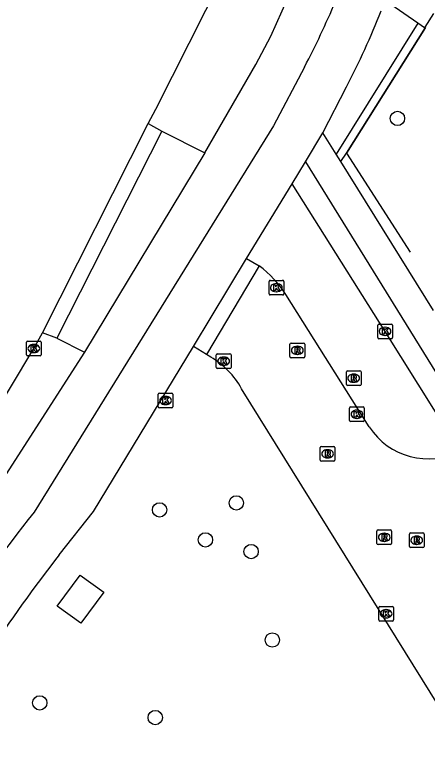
# Model space of a CAD drawing. Extents: x 159280 to 160375, y 384531 to 385872.
# Drawn here: x 159391.38 to 159419.51, y 385429.84 to 385479.83 of the extents above; entities that cross this region are included whole.
import ezdxf

# ---------------------------------------------------------------- set-up
doc = ezdxf.new("R2010")
doc.units = 0
for name, color, linetype in [('IMGEO_Boom', 7, 'Continuous'), ('IMGEO_Fietspad_open', 7, 'Continuous'), ('IMGEO_Geluidsscherm', 7, 'Continuous'), ('IMGEO_Groenvoorziening', 7, 'Continuous'), ('IMGEO_Haag', 7, 'Continuous'), ('IMGEO_Kolk', 7, 'Continuous'), ('IMGEO_Lage_trafo', 7, 'Continuous'), ('IMGEO_Rijbaan_lokaal_gesloten', 7, 'Continuous'), ('IMGEO_Rijbaan_lokaal_open', 7, 'Continuous'), ('IMGEO_Rioolput', 7, 'Continuous'), ('IMGEO_Voetpad_open', 7, 'Continuous')]:
    doc.layers.add(name, color=color, linetype=linetype)

msp = doc.modelspace()

# ---------------------------------------------------------------- linework, layer by layer
at = {"layer": 'IMGEO_Boom'}
for centre in [(159417.476, 385472.753), (159406.495, 385446.514), (159401.257, 385446.041), (159404.386, 385443.995), (159407.502, 385443.194), (159408.945, 385437.157), (159393.092, 385432.871), (159400.963, 385431.866)]:
    msp.add_circle(centre, 0.489, dxfattribs=at)
at = {"layer": 'IMGEO_Fietspad_open'}
for points in [[(159404.34, 385470.411), (159407.824, 385476.434), (159408.836, 385478.365), (159411.158, 385483.569)], [(159411.143, 385476.26), (159409.019, 385472.238), (159392.705, 385445.892)], [(159396.139, 385456.804), (159390.578, 385448.128)]]:
    msp.add_lwpolyline(points, dxfattribs=at)
for centre, radius, start, end in [((159354.264, 385505.819), 64.101, 332.54001, 336.94891), ((159471.914, 385383.045), 101.113, 141.57, 147.38193)]:
    msp.add_arc(centre, radius, start, end, dxfattribs=at)
at = {"layer": 'IMGEO_Geluidsscherm'}
for points in [[(159419.388, 385478.962), (159413.993, 385470.377)], [(159413.993, 385470.377), (159418.332, 385463.628)]]:
    msp.add_lwpolyline(points, dxfattribs=at)
at = {"layer": 'IMGEO_Groenvoorziening'}
msp.add_lwpolyline([(159421.772, 385450.057), (159419.947, 385452.903), (159416.631, 385458.221), (159410.299, 385468.29)], dxfattribs=at)
at = {"layer": 'IMGEO_Haag'}
for points in [[(159418.857, 385479.255), (159413.306, 385470.315)], [(159413.622, 385469.807), (159413.993, 385470.377), (159419.388, 385478.962), (159419.349, 385478.986)]]:
    msp.add_lwpolyline(points, dxfattribs=at)
at = {"layer": 'IMGEO_Kolk'}
for p, q in [((159408.719, 385460.777), (159408.719, 385461.629)), ((159408.794, 385461.703), (159409.646, 385461.703)), ((159409.207, 385461.483), (159409.232, 385461.483)), ((159409.72, 385461.629), (159409.72, 385460.777)), ((159409.23, 385460.923), (159409.205, 385460.923)), ((159409.646, 385460.703), (159408.794, 385460.703)), ((159416.131, 385457.796), (159416.131, 385458.648)), ((159416.206, 385458.722), (159417.058, 385458.722)), ((159416.619, 385458.502), (159416.644, 385458.502)), ((159417.132, 385458.648), (159417.132, 385457.796)), ((159416.642, 385457.942), (159416.617, 385457.942)), ((159392.185, 385456.628), (159392.185, 385457.48)), ((159392.26, 385457.554), (159393.112, 385457.554)), ((159393.186, 385457.48), (159393.186, 385456.628)), ((159417.058, 385457.722), (159416.206, 385457.722)), ((159392.673, 385457.334), (159392.698, 385457.334)), ((159393.112, 385456.554), (159392.26, 385456.554)), ((159392.696, 385456.774), (159392.671, 385456.774)), ((159405.128, 385455.763), (159405.128, 385456.615)), ((159405.203, 385456.689), (159406.055, 385456.689)), ((159405.616, 385456.469), (159405.641, 385456.469)), ((159406.129, 385456.615), (159406.129, 385455.763)), ((159405.639, 385455.909), (159405.614, 385455.909)), ((159406.055, 385455.689), (159405.203, 385455.689)), ((159401.168, 385453.076), (159401.168, 385453.928)), ((159401.243, 385454.002), (159402.095, 385454.002)), ((159402.169, 385453.928), (159402.169, 385453.076)), ((159401.656, 385453.782), (159401.681, 385453.782)), ((159402.095, 385453.002), (159401.243, 385453.002)), ((159401.679, 385453.222), (159401.654, 385453.222)), ((159414.208, 385452.138), (159414.208, 385452.99)), ((159414.283, 385453.064), (159415.135, 385453.064)), ((159415.209, 385452.99), (159415.209, 385452.138)), ((159414.696, 385452.844), (159414.721, 385452.844)), ((159415.135, 385452.064), (159414.283, 385452.064)), ((159414.719, 385452.284), (159414.694, 385452.284)), ((159416.278, 385439.453), (159417.13, 385439.453)), ((159416.203, 385438.527), (159416.203, 385439.379)), ((159416.691, 385439.233), (159416.716, 385439.233)), ((159417.204, 385439.379), (159417.204, 385438.527)), ((159417.13, 385438.453), (159416.278, 385438.453)), ((159416.714, 385438.673), (159416.689, 385438.673))]:
    msp.add_line(p, q, dxfattribs=at)
for points in [[(159408.719, 385460.777), (159408.719, 385461.629)], [(159408.794, 385461.703), (159409.646, 385461.703)], [(159409.04, 385461.403), (159409.163, 385461.403), (159409.163, 385461.252), (159409.293, 385461.403), (159409.457, 385461.403), (159409.311, 385461.252), (159409.464, 385461.003), (159409.312, 385461.003), (159409.227, 385461.167), (159409.163, 385461.1), (159409.163, 385461.003), (159409.04, 385461.003), (159409.04, 385461.403)], [(159409.72, 385461.629), (159409.72, 385460.777)], [(159409.646, 385460.703), (159408.794, 385460.703)], [(159416.131, 385457.796), (159416.131, 385458.648)], [(159416.206, 385458.722), (159417.058, 385458.722)], [(159416.452, 385458.422), (159416.575, 385458.422), (159416.575, 385458.271), (159416.705, 385458.422), (159416.869, 385458.422), (159416.723, 385458.271), (159416.876, 385458.022), (159416.724, 385458.022), (159416.639, 385458.186), (159416.575, 385458.119), (159416.575, 385458.022), (159416.452, 385458.022), (159416.452, 385458.422)], [(159417.132, 385458.648), (159417.132, 385457.796)], [(159392.185, 385456.628), (159392.185, 385457.48)], [(159392.26, 385457.554), (159393.112, 385457.554)], [(159393.186, 385457.48), (159393.186, 385456.628)], [(159417.058, 385457.722), (159416.206, 385457.722)], [(159392.506, 385457.254), (159392.629, 385457.254), (159392.629, 385457.103), (159392.759, 385457.254), (159392.923, 385457.254), (159392.777, 385457.103), (159392.93, 385456.854), (159392.778, 385456.854), (159392.693, 385457.018), (159392.629, 385456.951), (159392.629, 385456.854), (159392.506, 385456.854), (159392.506, 385457.254)], [(159393.112, 385456.554), (159392.26, 385456.554)], [(159405.128, 385455.763), (159405.128, 385456.615)], [(159405.203, 385456.689), (159406.055, 385456.689)], [(159405.449, 385456.389), (159405.572, 385456.389), (159405.572, 385456.238), (159405.702, 385456.389), (159405.866, 385456.389), (159405.72, 385456.238), (159405.873, 385455.989), (159405.721, 385455.989), (159405.636, 385456.153), (159405.572, 385456.086), (159405.572, 385455.989), (159405.449, 385455.989), (159405.449, 385456.389)], [(159406.129, 385456.615), (159406.129, 385455.763)], [(159406.055, 385455.689), (159405.203, 385455.689)], [(159401.168, 385453.076), (159401.168, 385453.928)], [(159401.243, 385454.002), (159402.095, 385454.002)], [(159402.169, 385453.928), (159402.169, 385453.076)], [(159401.489, 385453.702), (159401.612, 385453.702), (159401.612, 385453.551), (159401.742, 385453.702), (159401.906, 385453.702), (159401.76, 385453.551), (159401.913, 385453.302), (159401.761, 385453.302), (159401.676, 385453.466), (159401.612, 385453.399), (159401.612, 385453.302), (159401.489, 385453.302), (159401.489, 385453.702)], [(159402.095, 385453.002), (159401.243, 385453.002)], [(159414.208, 385452.138), (159414.208, 385452.99)], [(159414.283, 385453.064), (159415.135, 385453.064)], [(159415.209, 385452.99), (159415.209, 385452.138)], [(159414.529, 385452.764), (159414.652, 385452.764), (159414.652, 385452.613), (159414.782, 385452.764), (159414.946, 385452.764), (159414.8, 385452.613), (159414.953, 385452.364), (159414.801, 385452.364), (159414.716, 385452.528), (159414.652, 385452.461), (159414.652, 385452.364), (159414.529, 385452.364), (159414.529, 385452.764)], [(159415.135, 385452.064), (159414.283, 385452.064)], [(159416.278, 385439.453), (159417.13, 385439.453)], [(159416.203, 385438.527), (159416.203, 385439.379)], [(159416.524, 385439.153), (159416.647, 385439.153), (159416.647, 385439.002), (159416.777, 385439.153), (159416.941, 385439.153), (159416.795, 385439.002), (159416.948, 385438.753), (159416.796, 385438.753), (159416.711, 385438.917), (159416.647, 385438.85), (159416.647, 385438.753), (159416.524, 385438.753), (159416.524, 385439.153)], [(159417.204, 385439.379), (159417.204, 385438.527)], [(159417.13, 385438.453), (159416.278, 385438.453)]]:
    msp.add_lwpolyline(points, dxfattribs=at)
for centre, start, end in [((159408.796, 385461.627), 91.552, 178.448), ((159408.796, 385461.627), 91.552, 178.448), ((159409.644, 385461.627), 1.552, 88.448), ((159409.644, 385461.627), 1.552, 88.448), ((159408.796, 385460.779), 181.552, 268.448), ((159408.796, 385460.779), 181.552, 268.448), ((159409.644, 385460.779), 271.552, 358.448), ((159409.644, 385460.779), 271.552, 358.448), ((159416.208, 385458.646), 91.552, 178.448), ((159416.208, 385458.646), 91.552, 178.448), ((159417.056, 385458.646), 1.552, 88.448), ((159417.056, 385458.646), 1.552, 88.448), ((159392.262, 385457.478), 91.552, 178.448), ((159392.262, 385457.478), 91.552, 178.448), ((159393.11, 385457.478), 1.552, 88.448), ((159393.11, 385457.478), 1.552, 88.448), ((159416.208, 385457.798), 181.552, 268.448), ((159416.208, 385457.798), 181.552, 268.448), ((159417.056, 385457.798), 271.552, 358.448), ((159417.056, 385457.798), 271.552, 358.448), ((159392.262, 385456.63), 181.552, 268.448), ((159392.262, 385456.63), 181.552, 268.448), ((159393.11, 385456.63), 271.552, 358.448), ((159393.11, 385456.63), 271.552, 358.448), ((159405.205, 385456.613), 91.552, 178.448), ((159405.205, 385456.613), 91.552, 178.448), ((159406.053, 385456.613), 1.552, 88.448), ((159406.053, 385456.613), 1.552, 88.448), ((159405.205, 385455.765), 181.552, 268.448), ((159405.205, 385455.765), 181.552, 268.448), ((159406.053, 385455.765), 271.552, 358.448), ((159406.053, 385455.765), 271.552, 358.448), ((159401.245, 385453.926), 91.552, 178.448), ((159401.245, 385453.926), 91.552, 178.448), ((159402.093, 385453.926), 1.552, 88.448), ((159402.093, 385453.926), 1.552, 88.448), ((159401.245, 385453.078), 181.552, 268.448), ((159401.245, 385453.078), 181.552, 268.448), ((159402.093, 385453.078), 271.552, 358.448), ((159402.093, 385453.078), 271.552, 358.448), ((159414.285, 385452.988), 91.552, 178.448), ((159414.285, 385452.988), 91.552, 178.448), ((159415.133, 385452.988), 1.552, 88.448), ((159415.133, 385452.988), 1.552, 88.448), ((159414.285, 385452.14), 181.552, 268.448), ((159414.285, 385452.14), 181.552, 268.448), ((159415.133, 385452.14), 271.552, 358.448), ((159415.133, 385452.14), 271.552, 358.448), ((159416.28, 385439.377), 91.552, 178.448), ((159416.28, 385439.377), 91.552, 178.448), ((159417.128, 385439.377), 1.552, 88.448), ((159417.128, 385439.377), 1.552, 88.448), ((159416.28, 385438.529), 181.552, 268.448), ((159416.28, 385438.529), 181.552, 268.448), ((159417.128, 385438.529), 271.552, 358.448), ((159417.128, 385438.529), 271.552, 358.448)]:
    msp.add_arc(centre, 0.0765, start, end, dxfattribs=at)
for centre, major_axis, ratio, start_param, end_param in [((159409.206, 385461.203), (-0.387, 0.002), 0.722429, 4.712389, 7.853982), ((159409.231, 385461.203), (-0.39, 0.002), 0.717154, 1.570796, 4.712389), ((159416.618, 385458.222), (-0.387, 0.002), 0.722429, 4.712389, 7.853982), ((159416.643, 385458.222), (-0.39, 0.002), 0.717154, 1.570796, 4.712389), ((159392.672, 385457.054), (-0.387, 0.002), 0.722429, 4.712389, 7.853982), ((159392.697, 385457.054), (-0.39, 0.002), 0.717154, 1.570796, 4.712389), ((159405.615, 385456.189), (-0.387, 0.002), 0.722429, 4.712389, 7.853982), ((159405.64, 385456.189), (-0.39, 0.002), 0.717154, 1.570796, 4.712389), ((159401.655, 385453.502), (-0.387, 0.002), 0.722429, 4.712389, 7.853982), ((159401.68, 385453.502), (-0.39, 0.002), 0.717154, 1.570796, 4.712389), ((159414.695, 385452.564), (-0.387, 0.002), 0.722429, 4.712389, 7.853982), ((159414.72, 385452.564), (-0.39, 0.002), 0.717154, 1.570796, 4.712389), ((159416.69, 385438.953), (-0.387, 0.002), 0.722429, 4.712389, 7.853982), ((159416.715, 385438.953), (-0.39, 0.002), 0.717154, 1.570796, 4.712389)]:
    msp.add_ellipse(centre, major_axis=major_axis, ratio=ratio, start_param=start_param, end_param=end_param, dxfattribs=at)
at = {"layer": 'IMGEO_Lage_trafo'}
msp.add_lwpolyline([(159394.286, 385439.479), (159395.846, 385441.593), (159397.449, 385440.417), (159395.901, 385438.298), (159394.286, 385439.479)], dxfattribs=at)
at = {"layer": 'IMGEO_Rijbaan_lokaal_gesloten'}
for points in [[(159400.493, 385472.395), (159400.999, 385473.388), (159405.557, 385482.402), (159407.626, 385486.571), (159408.368, 385488.112), (159414.82, 385498.572), (159415.709, 385500), (159426.204, 385516.86), (159436.524, 385533.454), (159446.826, 385550.083), (159449.482, 385554.654), (159454.274, 385562.551), (159470.016, 385589.487), (159488.824, 385621.066), (159498.816, 385637.769)], [(159393.274, 385458.12), (159400.493, 385472.395)], [(159403.563, 385457.192), (159407.193, 385463.195)], [(159407.193, 385463.195), (159408.048, 385462.691)], [(159408.048, 385462.691), (159404.449, 385456.65)], [(159349.95, 385364.725), (159352.204, 385377.146), (159353.636, 385383.368), (159356.45, 385392.433), (159358.398, 385397.523), (159363.358, 385408.313), (159363.446, 385408.516), (159364.182, 385409.813), (159365.614, 385411.968), (159366.859, 385413.556), (159367.929, 385415.032), (159368.555, 385416.047), (159375.26, 385427.49), (159384.67, 385443.453), (159385.26, 385444.65), (159386.23, 385446.292), (159392.686, 385457.054), (159393.274, 385458.12)], [(159404.449, 385456.65), (159403.563, 385457.192)]]:
    msp.add_lwpolyline(points, dxfattribs=at)
at = {"layer": 'IMGEO_Rijbaan_lokaal_open'}
for points in [[(159400.493, 385472.395), (159401.413, 385471.873)], [(159401.413, 385471.873), (159394.254, 385457.751)], [(159401.413, 385471.873), (159404.34, 385470.411)], [(159404.34, 385470.411), (159396.139, 385456.804)], [(159415.541, 385451.7), (159409.873, 385460.729)], [(159394.254, 385457.751), (159393.274, 385458.12)], [(159394.254, 385457.751), (159396.139, 385456.804)], [(159404.742, 385456.467), (159404.449, 385456.65)], [(159436.318, 385406.853), (159425.611, 385424.096), (159406.852, 385454.306)]]:
    msp.add_lwpolyline(points, dxfattribs=at)
for centre, radius, start, end in [((159403.318, 385456.462), 7.822, 33.0653, 52.791), ((159401.87, 385451.552), 5.693, 28.9333, 59.6984), ((159419.577, 385454.37), 4.839, 213.4867, 296.97)]:
    msp.add_arc(centre, radius, start, end, dxfattribs=at)
at = {"layer": 'IMGEO_Rioolput'}
for p, q in [((159410.224, 385457.426), (159411.076, 385457.426)), ((159410.149, 385456.5), (159410.149, 385457.352)), ((159410.637, 385457.206), (159410.662, 385457.206)), ((159411.15, 385457.352), (159411.15, 385456.5)), ((159411.076, 385456.426), (159410.224, 385456.426)), ((159410.66, 385456.646), (159410.635, 385456.646)), ((159413.99, 385454.597), (159413.99, 385455.449)), ((159414.065, 385455.523), (159414.917, 385455.523)), ((159414.991, 385455.449), (159414.991, 385454.597)), ((159414.478, 385455.303), (159414.503, 385455.303)), ((159414.917, 385454.523), (159414.065, 385454.523)), ((159414.501, 385454.743), (159414.476, 385454.743)), ((159412.213, 385449.441), (159412.213, 385450.293)), ((159412.288, 385450.367), (159413.14, 385450.367)), ((159412.701, 385450.147), (159412.726, 385450.147)), ((159413.214, 385450.293), (159413.214, 385449.441)), ((159412.724, 385449.587), (159412.699, 385449.587)), ((159413.14, 385449.367), (159412.288, 385449.367)), ((159416.077, 385443.742), (159416.077, 385444.594)), ((159416.152, 385444.668), (159417.004, 385444.668)), ((159416.565, 385444.448), (159416.59, 385444.448)), ((159417.078, 385444.594), (159417.078, 385443.742)), ((159418.285, 385443.541), (159418.285, 385444.393)), ((159418.36, 385444.467), (159419.212, 385444.467)), ((159419.286, 385444.393), (159419.286, 385443.541)), ((159416.588, 385443.888), (159416.563, 385443.888)), ((159418.773, 385444.247), (159418.798, 385444.247)), ((159417.004, 385443.668), (159416.152, 385443.668)), ((159419.212, 385443.467), (159418.36, 385443.467)), ((159418.796, 385443.687), (159418.771, 385443.687))]:
    msp.add_line(p, q, dxfattribs=at)
for points in [[(159410.224, 385457.426), (159411.076, 385457.426)], [(159410.149, 385456.5), (159410.149, 385457.352)], [(159410.738, 385457.124), (159410.486, 385457.126), (159410.486, 385456.726)], [(159410.486, 385456.726), (159410.61, 385456.726), (159410.61, 385456.888), (159410.621, 385456.888)], [(159410.664, 385457.045), (159410.61, 385457.045), (159410.61, 385456.964)], [(159410.61, 385456.964), (159410.662, 385456.964)], [(159411.15, 385457.352), (159411.15, 385456.5)], [(159411.076, 385456.426), (159410.224, 385456.426)], [(159410.668, 385456.859), (159410.739, 385456.726), (159410.879, 385456.726), (159410.814, 385456.852)], [(159413.99, 385454.597), (159413.99, 385455.449)], [(159414.065, 385455.523), (159414.917, 385455.523)], [(159414.991, 385455.449), (159414.991, 385454.597)], [(159414.579, 385455.221), (159414.327, 385455.223), (159414.327, 385454.823)], [(159414.327, 385454.823), (159414.451, 385454.823), (159414.451, 385454.985), (159414.462, 385454.985)], [(159414.505, 385455.142), (159414.451, 385455.142), (159414.451, 385455.061)], [(159414.451, 385455.061), (159414.503, 385455.061)], [(159414.509, 385454.956), (159414.58, 385454.823), (159414.72, 385454.823), (159414.655, 385454.949)], [(159414.917, 385454.523), (159414.065, 385454.523)], [(159412.213, 385449.441), (159412.213, 385450.293)], [(159412.288, 385450.367), (159413.14, 385450.367)], [(159412.802, 385450.065), (159412.55, 385450.067), (159412.55, 385449.667)], [(159412.728, 385449.986), (159412.674, 385449.986), (159412.674, 385449.905)], [(159412.674, 385449.905), (159412.726, 385449.905)], [(159413.214, 385450.293), (159413.214, 385449.441)], [(159412.55, 385449.667), (159412.674, 385449.667), (159412.674, 385449.829), (159412.685, 385449.829)], [(159412.732, 385449.8), (159412.803, 385449.667), (159412.943, 385449.667), (159412.878, 385449.793)], [(159413.14, 385449.367), (159412.288, 385449.367)], [(159416.077, 385443.742), (159416.077, 385444.594)], [(159416.152, 385444.668), (159417.004, 385444.668)], [(159417.078, 385444.594), (159417.078, 385443.742)], [(159418.285, 385443.541), (159418.285, 385444.393)], [(159418.36, 385444.467), (159419.212, 385444.467)], [(159419.286, 385444.393), (159419.286, 385443.541)], [(159416.666, 385444.366), (159416.414, 385444.368), (159416.414, 385443.968)], [(159416.414, 385443.968), (159416.538, 385443.968), (159416.538, 385444.13), (159416.549, 385444.13)], [(159416.592, 385444.287), (159416.538, 385444.287), (159416.538, 385444.206)], [(159416.538, 385444.206), (159416.59, 385444.206)], [(159416.596, 385444.101), (159416.667, 385443.968), (159416.807, 385443.968), (159416.742, 385444.094)], [(159418.874, 385444.165), (159418.622, 385444.167), (159418.622, 385443.767)], [(159418.622, 385443.767), (159418.746, 385443.767), (159418.746, 385443.929), (159418.757, 385443.929)], [(159418.8, 385444.086), (159418.746, 385444.086), (159418.746, 385444.005)], [(159418.746, 385444.005), (159418.798, 385444.005)], [(159418.804, 385443.9), (159418.875, 385443.767), (159419.015, 385443.767), (159418.95, 385443.893)], [(159417.004, 385443.668), (159416.152, 385443.668)], [(159419.212, 385443.467), (159418.36, 385443.467)]]:
    msp.add_lwpolyline(points, dxfattribs=at)
for centre, radius, start, end in [((159410.226, 385457.35), 0.0765, 91.552, 178.448), ((159410.226, 385457.35), 0.0765, 91.552, 178.448), ((159411.074, 385457.35), 0.0765, 1.552, 88.448), ((159411.074, 385457.35), 0.0765, 1.552, 88.448), ((159410.62, 385456.835), 0.0533, 26.0293, 88.6989), ((159410.646, 385457.153), 0.19, 274.7715, 282.9687), ((159410.67, 385456.949), 0.0964, 77.0061, 93.1865), ((159410.684, 385457.006), 0.0378, 276.6634, 79.6772), ((159410.737, 385457.014), 0.109, 350.3612, 89.416), ((159410.735, 385457.014), 0.112, 277.5842, 350.9817), ((159410.719, 385456.799), 0.108, 29.5134, 73.7905), ((159410.226, 385456.502), 0.0765, 181.552, 268.448), ((159410.226, 385456.502), 0.0765, 181.552, 268.448), ((159411.074, 385456.502), 0.0765, 271.552, 358.448), ((159411.074, 385456.502), 0.0765, 271.552, 358.448), ((159414.067, 385455.447), 0.0765, 91.552, 178.448), ((159414.067, 385455.447), 0.0765, 91.552, 178.448), ((159414.915, 385455.447), 0.0765, 1.552, 88.448), ((159414.915, 385455.447), 0.0765, 1.552, 88.448), ((159414.461, 385454.932), 0.0533, 26.0293, 88.6989), ((159414.487, 385455.25), 0.19, 274.7715, 282.9687), ((159414.511, 385455.046), 0.0964, 77.0061, 93.1865), ((159414.525, 385455.103), 0.0378, 276.6634, 79.6772), ((159414.578, 385455.111), 0.109, 350.3612, 89.416), ((159414.576, 385455.111), 0.112, 277.5842, 350.9817), ((159414.56, 385454.896), 0.108, 29.5134, 73.7905), ((159414.067, 385454.599), 0.0765, 181.552, 268.448), ((159414.067, 385454.599), 0.0765, 181.552, 268.448), ((159414.915, 385454.599), 0.0765, 271.552, 358.448), ((159414.915, 385454.599), 0.0765, 271.552, 358.448), ((159412.29, 385450.291), 0.0765, 91.552, 178.448), ((159412.29, 385450.291), 0.0765, 91.552, 178.448), ((159412.71, 385450.094), 0.19, 274.7715, 282.9687), ((159412.734, 385449.89), 0.0964, 77.0061, 93.1865), ((159412.748, 385449.947), 0.0378, 276.6634, 79.6772), ((159412.801, 385449.955), 0.109, 350.3612, 89.416), ((159412.799, 385449.955), 0.112, 277.5842, 350.9817), ((159413.138, 385450.291), 0.0765, 1.552, 88.448), ((159413.138, 385450.291), 0.0765, 1.552, 88.448), ((159412.29, 385449.443), 0.0765, 181.552, 268.448), ((159412.29, 385449.443), 0.0765, 181.552, 268.448), ((159412.684, 385449.776), 0.0533, 26.0293, 88.6989), ((159412.783, 385449.74), 0.108, 29.5134, 73.7905), ((159413.138, 385449.443), 0.0765, 271.552, 358.448), ((159413.138, 385449.443), 0.0765, 271.552, 358.448), ((159416.154, 385444.592), 0.0765, 91.552, 178.448), ((159416.154, 385444.592), 0.0765, 91.552, 178.448), ((159417.002, 385444.592), 0.0765, 1.552, 88.448), ((159417.002, 385444.592), 0.0765, 1.552, 88.448), ((159418.362, 385444.391), 0.0765, 91.552, 178.448), ((159418.362, 385444.391), 0.0765, 91.552, 178.448), ((159419.21, 385444.391), 0.0765, 1.552, 88.448), ((159419.21, 385444.391), 0.0765, 1.552, 88.448), ((159416.548, 385444.077), 0.0533, 26.0293, 88.6989), ((159416.574, 385444.395), 0.19, 274.7715, 282.9687), ((159416.598, 385444.191), 0.0964, 77.0061, 93.1865), ((159416.612, 385444.248), 0.0378, 276.6634, 79.6772), ((159416.665, 385444.256), 0.109, 350.3612, 89.416), ((159416.663, 385444.256), 0.112, 277.5842, 350.9817), ((159416.647, 385444.041), 0.108, 29.5134, 73.7905), ((159418.756, 385443.876), 0.0533, 26.0293, 88.6989), ((159418.782, 385444.194), 0.19, 274.7715, 282.9687), ((159418.806, 385443.99), 0.0964, 77.0061, 93.1865), ((159418.82, 385444.047), 0.0378, 276.6634, 79.6772), ((159418.873, 385444.055), 0.109, 350.3612, 89.416), ((159418.871, 385444.055), 0.112, 277.5842, 350.9817), ((159418.855, 385443.84), 0.108, 29.5134, 73.7905), ((159416.154, 385443.744), 0.0765, 181.552, 268.448), ((159416.154, 385443.744), 0.0765, 181.552, 268.448), ((159417.002, 385443.744), 0.0765, 271.552, 358.448), ((159417.002, 385443.744), 0.0765, 271.552, 358.448), ((159418.362, 385443.543), 0.0765, 181.552, 268.448), ((159418.362, 385443.543), 0.0765, 181.552, 268.448), ((159419.21, 385443.543), 0.0765, 271.552, 358.448), ((159419.21, 385443.543), 0.0765, 271.552, 358.448)]:
    msp.add_arc(centre, radius, start, end, dxfattribs=at)
for centre, major_axis, ratio, start_param, end_param in [((159410.636, 385456.926), (-0.387, 0.002), 0.722429, 4.712389, 7.853982), ((159410.661, 385456.926), (-0.39, 0.002), 0.717154, 1.570796, 4.712389), ((159414.477, 385455.023), (-0.387, 0.002), 0.722429, 4.712389, 7.853982), ((159414.502, 385455.023), (-0.39, 0.002), 0.717154, 1.570796, 4.712389), ((159412.7, 385449.867), (-0.387, 0.002), 0.722429, 4.712389, 7.853982), ((159412.725, 385449.867), (-0.39, 0.002), 0.717154, 1.570796, 4.712389), ((159416.564, 385444.168), (-0.387, 0.002), 0.722429, 4.712389, 7.853982), ((159416.589, 385444.168), (-0.39, 0.002), 0.717154, 1.570796, 4.712389), ((159418.772, 385443.967), (-0.387, 0.002), 0.722429, 4.712389, 7.853982), ((159418.797, 385443.967), (-0.39, 0.002), 0.717154, 1.570796, 4.712389)]:
    msp.add_ellipse(centre, major_axis=major_axis, ratio=ratio, start_param=start_param, end_param=end_param, dxfattribs=at)
at = {"layer": 'IMGEO_Voetpad_open'}
for points in [[(159418.857, 385479.255), (159416.652, 385480.78)], [(159419.934, 385479.91), (159419.349, 385478.986)], [(159419.349, 385478.986), (159419.318, 385478.937), (159418.857, 385479.255)], [(159412.397, 385471.779), (159414.001, 385474.898)], [(159411.21, 385469.785), (159412.397, 385471.779)], [(159413.306, 385470.315), (159412.397, 385471.779)], [(159413.622, 385469.807), (159413.306, 385470.315)], [(159410.299, 385468.29), (159411.21, 385469.785)], [(159411.21, 385469.785), (159422.987, 385450.761)], [(159419.931, 385459.647), (159413.622, 385469.807)], [(159407.193, 385463.195), (159410.299, 385468.29)], [(159394.426, 385442.973), (159396.748, 385445.936), (159403.563, 385457.192)]]:
    msp.add_lwpolyline(points, dxfattribs=at)
for centre, radius, start, end in [((159361.258, 385502.132), 59.359, 332.69045, 338.19714), ((159461.657, 385389.995), 85.596, 141.76185, 147.40921)]:
    msp.add_arc(centre, radius, start, end, dxfattribs=at)

doc.saveas('drawing.dxf')
